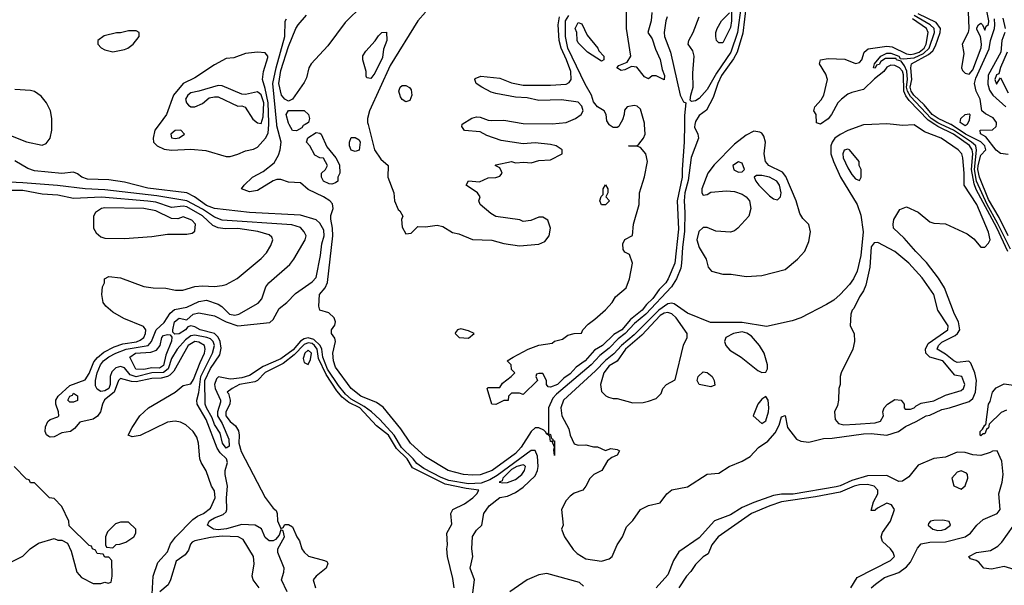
# Model space of a CAD drawing. Header units: inches. Extents: x 2380249 to 2585472, y 382747 to 546448.
# Tile 410 of 626: x 2483474 to 2488510, y 487643 to 490536. Entities that reach past the tile are written whole.
import ezdxf

# ---------------------------------------------------------------- set-up
doc = ezdxf.new("R2010")
doc.units = ezdxf.units.IN
doc.header["$MEASUREMENT"] = 0
doc.layers.add('C4488', color=7, linetype='Continuous')
doc.layers.add('C4489', color=7, linetype='Continuous')

msp = doc.modelspace()

# ---------------------------------------------------------------- linework, layer by layer
at = {"layer": 'C4488', "color": 4}
msp.add_line((2488319.9, 490000.1, 4), (2488319.7, 490000, 4), dxfattribs=at)
for points, elevation in [([(2483410, 489950.7), (2483510, 489910.4), (2483590, 489893.4), (2483610, 489902.8), (2483629.6, 489930), (2483638, 489970), (2483638.5, 490000)], 24), ([(2484187.4, 490000), (2484164.9, 489970), (2484157.1, 489930), (2484159.1, 489910), (2484177.3, 489890), (2484212.8, 489872.8), (2484250, 489868.9), (2484350, 489872.7), (2484426.7, 489866.7), (2484530, 489836.3), (2484550, 489836.3), (2484590, 489848.2), (2484630, 489864.9), (2484670, 489873.4), (2484690, 489884), (2484731.3, 489930), (2484744.9, 489955.1), (2484748, 490000)], 24), ([(2486927.8, 490000), (2486925.7, 489985.7), (2486942.8, 489950), (2486946, 489930), (2486908.3, 489831.7), (2486892.8, 489712.8), (2486877, 489650), (2486873.1, 489610), (2486877, 489550), (2486874.5, 489454.5), (2486863.9, 489370), (2486859.8, 489290), (2486856, 489264), (2486834.4, 489210), (2486808.3, 489170), (2486676.6, 489030), (2486618.9, 488981.1), (2486570.8, 488930), (2486535.9, 488904.1), (2486490, 488856.3), (2486442.2, 488817.8), (2486396.6, 488770), (2486219.2, 488620.8), (2486200.8, 488599.2), (2486179, 488550), (2486179.1, 488420.9), (2486170, 488414), (2486165.7, 488425.7), (2486155.4, 488435.4), (2486130, 488448.5), (2486110, 488448.5), (2486090, 488429.7), (2486038.6, 488350), (2486010, 488317.3), (2485891.1, 488230), (2485830, 488207.9), (2485790, 488205.8), (2485744, 488210), (2485665.1, 488230), (2485550, 488299.7), (2485473.3, 488370), (2485423.2, 488443.2), (2485333.9, 488553.9), (2485298.5, 488578.5), (2485218.4, 488610), (2485170, 488649.8), (2485090, 488757.6), (2485078.8, 488790), (2485076.1, 488830), (2485089.7, 488890), (2485086.2, 488906.2), (2485069.2, 488930), (2485069.2, 488950), (2485086.3, 488973.7), (2485089.3, 488990), (2485082.7, 489010), (2485056.2, 489036.2), (2485009.4, 489049.4), (2485004, 489070), (2485008.2, 489130), (2485036.3, 489163.7), (2485048.3, 489191.7), (2485075.7, 489430), (2485074.4, 489470), (2485065.1, 489514.9), (2485066.3, 489533.7), (2485077.6, 489570), (2485074.7, 489594.7), (2485061.2, 489610), (2485027.6, 489630), (2484950, 489667.6), (2484910, 489701.1), (2484850, 489705.4), (2484810, 489718.4), (2484790, 489718.4), (2484770, 489712.3), (2484690, 489661.6), (2484650, 489656), (2484608.7, 489670), (2484622, 489690), (2484665.2, 489730), (2484720.4, 489759.6), (2484776, 489804), (2484797.6, 489842.4), (2484807.1, 489870), (2484810.9, 489910), (2484790, 489993.2), (2484789.4, 490000)], 16), ([(2484933.6, 490000), (2484924.7, 489995.3), (2484916.9, 489983.1), (2484890, 489968), (2484870, 489968.7), (2484853.2, 490000)], 12), ([(2485256.5, 490000), (2485289, 489870), (2485321.6, 489821.6), (2485358.8, 489790), (2485358, 489730), (2485387.7, 489650), (2485391, 489610), (2485410, 489564.7), (2485418.8, 489558.8), (2485434, 489530), (2485427.1, 489512.9), (2485430, 489474), (2485450, 489441), (2485476, 489444), (2485510, 489478), (2485550, 489476), (2485610, 489484.7), (2485638, 489478), (2485687.3, 489447.3), (2485719.8, 489439.8), (2485790, 489410.6), (2485890, 489407.3), (2485950.6, 489390.6), (2486030, 489379.3), (2486130, 489387.3), (2486159.5, 489400.5), (2486182, 489430), (2486188.7, 489470), (2486175.3, 489510), (2486150, 489525.2), (2486130, 489526), (2486088.9, 489508.9), (2486050, 489504), (2486031.9, 489511.9), (2485909.7, 489529.7), (2485884, 489544), (2485828.7, 489590), (2485822, 489610), (2485828.7, 489630), (2485815.3, 489650), (2485758, 489690), (2485770, 489710.8), (2485826.8, 489706.8), (2485870, 489727.3), (2485910, 489728.2), (2485930, 489736), (2485941.2, 489750), (2485939.3, 489759.3), (2485930, 489778), (2485906, 489790), (2485910, 489794), (2485989.6, 489810.4), (2486010, 489804), (2486052.7, 489807.3), (2486090, 489803), (2486130, 489814.9), (2486190, 489818.4), (2486249, 489850), (2486249, 489870), (2486219, 489890), (2486190, 489898), (2486110, 489905.1), (2486050, 489901.3), (2485937.2, 489917.3), (2485864.2, 489944.2), (2485830, 489962.7), (2485749.3, 489969.3), (2485735.3, 489990), (2485737.6, 490000)], 16), ([(2486873.9, 490000), (2486873.6, 489910), (2486861.8, 489770), (2486862.8, 489730), (2486837.3, 489610), (2486844.4, 489464.4), (2486825.3, 489290), (2486791.4, 489210), (2486778.7, 489190), (2486744.4, 489155.6), (2486712.8, 489110), (2486680.2, 489079.8), (2486657.6, 489050), (2486597.8, 489002.2), (2486553.4, 488950), (2486513.8, 488926.2), (2486455.5, 488870), (2486414.2, 488845.8), (2486366, 488790), (2486320.9, 488759.1), (2486290, 488725.1), (2486257.6, 488702.4), (2486224.7, 488670), (2486190, 488655.3), (2486178, 488658), (2486168, 488670), (2486168, 488690), (2486150, 488726), (2486130, 488726), (2486118, 488722), (2486114, 488710), (2486122, 488690), (2486050, 488618), (2486030, 488626), (2485990, 488626), (2485974, 488610), (2485972.7, 488587.3), (2485950, 488588), (2485910, 488568), (2485889, 488569), (2485866, 488650), (2485870, 488654), (2485930, 488654), (2485943.1, 488676.9), (2485988, 488710), (2486006, 488730), (2485990, 488746), (2485988, 488770), (2485968, 488790), (2485998, 488810), (2486075.3, 488850), (2486129.8, 488870.2), (2486198.6, 488881.4), (2486210, 488890.8), (2486250, 488902), (2486278, 488922), (2486311, 488931), (2486348, 488932), (2486355.3, 488950), (2486381.2, 488978.8), (2486416.6, 489003.4), (2486470, 489051), (2486505.2, 489090), (2486522, 489118), (2486576, 489164), (2486593.2, 489210), (2486609, 489290), (2486594, 489334), (2486570, 489346), (2486560.4, 489360.4), (2486559, 489390), (2486570, 489411), (2486608, 489432), (2486613.2, 489490), (2486642.9, 489590), (2486643.7, 489650), (2486670, 489732), (2486685.1, 489810), (2486677.6, 489850), (2486650, 489881.2), (2486630, 489889), (2486588, 489890), (2486630, 489891), (2486641.2, 489898.8), (2486664.5, 489930), (2486673.6, 489950), (2486670.4, 490000)], 12), ([(2487832.9, 490000), (2487790, 489998), (2487710, 489968.2), (2487670, 489948.3), (2487644.2, 489930), (2487629.1, 489910), (2487622.2, 489890), (2487623.5, 489850), (2487636.2, 489810), (2487672.4, 489730), (2487757.8, 489590), (2487776.1, 489536.1), (2487788, 489450), (2487776.9, 489330), (2487758.3, 489250), (2487739.5, 489210), (2487719.1, 489180.9), (2487670.2, 489129.8), (2487638.2, 489101.8), (2487601.2, 489078.8), (2487470, 489011.3), (2487425.1, 488994.9), (2487294.2, 488965.8), (2487170, 488986.6), (2487007.5, 488987.5), (2486890, 489035.1), (2486821.6, 489081.6), (2486810, 489086.2), (2486790, 489083.1), (2486742.7, 489050), (2486616.4, 488923.6), (2486552.5, 488870), (2486514, 488826), (2486470, 488792.5), (2486420, 488740), (2486256, 488590), (2486241.7, 488550), (2486247, 488510), (2486282.5, 488442.5), (2486290.6, 488410), (2486310, 488366), (2486330, 488358.8), (2486370, 488361), (2486410, 488351.3), (2486430, 488351.3), (2486470, 488332), (2486498, 488342), (2486530, 488338), (2486542, 488330), (2486530, 488308), (2486503.6, 488296.4), (2486481, 488279), (2486451.3, 488230), (2486410.7, 488209.3), (2486390.6, 488189.4), (2486370.4, 488149.6), (2486354.8, 488130), (2486310, 488113.2), (2486290, 488099), (2486270, 488077.2), (2486245.5, 488030), (2486254, 487950), (2486244.7, 487930), (2486261, 487890), (2486305.5, 487825.5), (2486325.5, 487805.5), (2486370, 487778.8), (2486450, 487766.8), (2486490, 487778.8), (2486504, 487790), (2486529.5, 487850), (2486557, 487890), (2486578, 487942), (2486610, 487974.8), (2486649.8, 488030.2), (2486690, 488050.4), (2486750, 488064), (2486783.7, 488110), (2486810, 488130.4), (2486890, 488146.4), (2486990, 488210.6), (2487050, 488216.4), (2487102.7, 488250), (2487170, 488278), (2487210, 488302), (2487253.1, 488346.9), (2487300.6, 488379.4), (2487337.7, 488422.3), (2487358.4, 488461.6), (2487370, 488504.7), (2487390, 488512), (2487401, 488450), (2487446.8, 488390), (2487470, 488380.5), (2487510, 488375.5), (2487586.3, 488393.7), (2487630, 488394.6), (2487790, 488418), (2487830, 488418.6), (2487910, 488410.2), (2487969.4, 488430), (2488004.8, 488455.2), (2488059.6, 488480.4), (2488109.8, 488510.2), (2488130, 488513.4), (2488190, 488541.6), (2488230, 488550.2), (2488330, 488583.2), (2488350, 488597.6), (2488363.5, 488630), (2488368.7, 488690), (2488358.7, 488730), (2488338.7, 488778.7), (2488329.6, 488789.6), (2488270, 488783.1), (2488252, 488790), (2488210, 488824.2), (2488167.3, 488850), (2488173, 488870), (2488190, 488885.7), (2488259.7, 488920.3), (2488271.2, 488930), (2488282.2, 488950), (2488276.4, 488990), (2488254.7, 489030), (2488203.7, 489163.7), (2488174.1, 489214.1), (2488113.1, 489293.1), (2488057, 489350), (2487998.7, 489418.7), (2487944, 489470), (2487942, 489490), (2487945.6, 489514.4), (2487975.3, 489564.7), (2488010, 489578), (2488070.4, 489550.4), (2488130, 489501), (2488150, 489494.8), (2488210, 489490.8), (2488321, 489441), (2488354.4, 489414.4), (2488390, 489372), (2488410, 489372), (2488430, 489392), (2488437.2, 489410), (2488430, 489448.7), (2488369.8, 489590), (2488304.7, 489690), (2488305.3, 489750), (2488298.7, 489830), (2488293.3, 489850), (2488275.1, 489870), (2488186.6, 489930), (2488102, 489962), (2488050, 489998.4), (2487990, 489995.1), (2487943.8, 490000)], 24), ([(2486543.7, 490000), (2486538, 489990), (2486530, 489984), (2486510, 489984), (2486490, 489998), (2486488.8, 490000)], 12), ([(2488528, 489350), (2488471.5, 489471.5), (2488367, 489667), (2488355.7, 489695.6), (2488341.9, 489770), (2488348.9, 489848.9), (2488345.9, 489870), (2488331.7, 489891.7), (2488250, 489950.9), (2488169.9, 489989.9), (2488154.3, 490000)], 16), ([(2488541.5, 489361.5), (2488475.7, 489495.7), (2488423.4, 489590), (2488367.5, 489710), (2488357.1, 489770), (2488368.8, 489868.8), (2488364.2, 489890), (2488342.2, 489910), (2488250.6, 489970.6), (2488188.1, 490000)], 12), ([(2488530, 489429.8), (2488483.5, 489523.5), (2488430, 489615.4), (2488383.2, 489730), (2488375.2, 489770), (2488376.3, 489790), (2488390, 489843.1), (2488415.1, 489870), (2488411, 489890), (2488390.4, 489910.4), (2488312.1, 489950), (2488239, 489999), (2488236.8, 490000)], 8), ([(2488319.7, 490000), (2488310, 489993.2), (2488299.9, 490000)], 4), ([(2488530, 489845.6), (2488490, 489850.9), (2488469.2, 489869.2), (2488416.6, 489936.6), (2488388.7, 489951.3), (2488386, 489970), (2488450, 489972.9), (2488468.3, 489990), (2488469.6, 490000)], 4), ([(2485789.6, 487590), (2485800.5, 487670), (2485778.4, 487730), (2485792.3, 487790), (2485786.6, 487830), (2485790, 487892), (2485810, 487924.7), (2485838, 487950), (2485849, 488010), (2485875.3, 488050), (2485930, 488092.4), (2485970, 488098.4), (2486010, 488117), (2486050, 488144.9), (2486110, 488202), (2486122.7, 488230), (2486126, 488250), (2486123.1, 488303.1), (2486110, 488332), (2486090, 488332.4), (2485916.5, 488203.5), (2485878.7, 488181.3), (2485834.4, 488165.6), (2485770, 488160.9), (2485670, 488179), (2485630, 488193.7), (2485540.9, 488240.9), (2485506, 488266), (2485487, 488290), (2485426.8, 488346.8), (2485390, 488410.6), (2485316.2, 488490), (2485274, 488530), (2485236.6, 488556.6), (2485170, 488593.9), (2485139.9, 488619.9), (2485104.2, 488664.2), (2485048.9, 488748.9), (2485024.7, 488810), (2485020.5, 488850), (2485010.6, 488870), (2484979.5, 488899.5), (2484950, 488909.2), (2484930, 488903.7), (2484910, 488891.4), (2484872.7, 488847.3), (2484810, 488800.2), (2484718.9, 488761.1), (2484650, 488716.1), (2484610, 488704.2), (2484570, 488698.7), (2484550, 488697.3), (2484490.4, 488709.6), (2484480.7, 488699.3), (2484471.5, 488670), (2484474.4, 488650), (2484500.8, 488590), (2484501.2, 488578.8), (2484486.3, 488530), (2484486.7, 488510), (2484510.2, 488470), (2484543.8, 488390), (2484544.9, 488355.1), (2484534.6, 488345.4), (2484530, 488344.7), (2484512, 488370), (2484500.1, 488420.1), (2484470, 488465.6), (2484459.4, 488499.4), (2484429, 488550), (2484422.2, 488570), (2484421.4, 488690), (2484450, 488752), (2484498.3, 488821.7), (2484504.6, 488855.4), (2484500.2, 488890), (2484490, 488911.1), (2484470, 488931), (2484398, 488950), (2484370, 488965.1), (2484350.5, 488969.5), (2484334.6, 488965.4), (2484322, 488950), (2484290, 488929.5), (2484268, 488928), (2484258, 488938), (2484257.2, 488950), (2484266.9, 488990), (2484290, 489008.4), (2484330, 489001), (2484362, 489030), (2484390, 489035.6), (2484470, 489021.7), (2484530, 488990.2), (2484590, 488970.2), (2484753.6, 488986.4), (2484770, 489002.6), (2484802, 489058), (2484840.7, 489090), (2484884.2, 489135.8), (2484970, 489195.5), (2484990, 489217.3), (2485013.6, 489330), (2485019.5, 489390), (2485031.6, 489430), (2485030, 489458.4), (2485010, 489494.7), (2484990, 489511.3), (2484910, 489535.1), (2484650, 489549.7), (2484470, 489570.6), (2484430, 489585.8), (2484369.2, 489629.2), (2484330, 489650.8), (2484130, 489674.6), (2484010, 489705.1), (2483930, 489716.3), (2483820.6, 489720.6), (2483792.7, 489730), (2483770, 489747.3), (2483750, 489755.6), (2483690, 489748.4), (2483550, 489762), (2483515.4, 489775.4), (2483450, 489814)], 24), ([(2484842, 487610), (2484813.2, 487670), (2484826, 487710), (2484826.6, 487730), (2484795.1, 487810), (2484795.1, 487830), (2484828, 487890), (2484822, 487922), (2484810, 487926), (2484801, 487899), (2484783, 487877), (2484770.7, 487869.3), (2484750.5, 487869.5), (2484730, 487887), (2484710.8, 487930.8), (2484679, 487950), (2484610, 487953.5), (2484531.7, 487931.7), (2484490, 487927.1), (2484465.2, 487930), (2484434.5, 487950), (2484442.9, 487970), (2484450, 487975.3), (2484470, 487988.4), (2484515.3, 488004.7), (2484530, 488018), (2484534, 488030), (2484532.2, 488090), (2484538, 488150), (2484525.8, 488210), (2484525.8, 488230), (2484537.2, 488270), (2484531.3, 488290), (2484500, 488320), (2484483.6, 488343.6), (2484428.9, 488490), (2484381.7, 488570), (2484381, 488590), (2484391.2, 488628.8), (2484400.2, 488710), (2484461.1, 488830), (2484470.7, 488870), (2484463.9, 488890), (2484450, 488903.1), (2484431, 488911), (2484370, 488922.4), (2484350, 488918.5), (2484321.8, 488898.2), (2484279.7, 488850), (2484250, 488802.9), (2484233.8, 488750), (2484210, 488731.9), (2484150, 488728.6), (2484069.3, 488709.3), (2484039.9, 488719.9), (2484010, 488754.3), (2483990, 488761.1), (2483965.5, 488754.5), (2483945.1, 488734.9), (2483937.6, 488710), (2483936.9, 488670), (2483930, 488649.8), (2483910, 488637.3), (2483890, 488633.3), (2483870, 488646), (2483862.5, 488662.5), (2483862, 488690), (2483869.8, 488730), (2483886.8, 488770), (2483903.5, 488790), (2483930, 488811.1), (2483965.6, 488830), (2484018.4, 488850), (2484131.5, 488870), (2484148.6, 488890), (2484172.1, 488950), (2484212.8, 488987.2), (2484244.6, 489035.4), (2484266.9, 489053.1), (2484330, 489065.2), (2484390, 489093.7), (2484430, 489100.3), (2484490, 489081.3), (2484508.9, 489068.9), (2484547.3, 489030), (2484575.3, 489024.7), (2484595.3, 489030), (2484693.6, 489086.4), (2484712.9, 489107.1), (2484733.2, 489170), (2484749.2, 489190), (2484855.9, 489284.1), (2484877.2, 489310), (2484934, 489410), (2484939, 489430), (2484929.2, 489450), (2484910, 489472), (2484866.6, 489486.6), (2484510, 489511.1), (2484470, 489526.2), (2484410, 489565.8), (2484330, 489609.8), (2484175.4, 489635.4), (2483910, 489665.6), (2483809.8, 489669.8), (2483667.2, 489687.2), (2483490, 489702), (2483390, 489705.7)], 28), ([(2484150, 487566), (2484156.2, 487690), (2484181, 487759), (2484230, 487813.4), (2484245.9, 487854.1), (2484270.8, 487889.2), (2484360.5, 487979.5), (2484383.6, 487996.4), (2484414.5, 488010), (2484450, 488038), (2484473.3, 488090), (2484470, 488126), (2484455.3, 488150), (2484428.9, 488228.9), (2484402, 488270), (2484395.3, 488290), (2484389, 488370), (2484380.2, 488400.2), (2484362, 488430), (2484323.9, 488463.9), (2484296.6, 488476.6), (2484270, 488481.6), (2484230, 488477.6), (2484090, 488409.4), (2484050, 488402), (2484028.7, 488410), (2484049.3, 488450), (2484089.4, 488510), (2484132.7, 488550), (2484270, 488630.5), (2484310, 488664), (2484350, 488673), (2484364.1, 488695.9), (2484397.3, 488782.7), (2484420.4, 488830), (2484423.5, 488850), (2484419.6, 488870), (2484390, 488885.7), (2484370, 488889.7), (2484336, 488870), (2484262.5, 488737.5), (2484242.9, 488717.1), (2484229.5, 488710.5), (2484197.2, 488702.8), (2484150, 488701.1), (2484070, 488683.2), (2484045.4, 488685.4), (2483990, 488700.5), (2483980.3, 488690), (2483958, 488630), (2483908.7, 488591.3), (2483897.6, 488570), (2483887.9, 488530), (2483872.5, 488507.5), (2483850, 488492.3), (2483782.6, 488477.4), (2483755.3, 488444.7), (2483734, 488430), (2483690, 488422.7), (2483650, 488402.7), (2483630, 488399.8), (2483623, 488403), (2483611.9, 488411.9), (2483604.7, 488430), (2483606.4, 488453.6), (2483618.9, 488481.1), (2483630, 488490.3), (2483670, 488503.8), (2483674.3, 488510), (2483673.5, 488530), (2483658.7, 488570), (2483659.7, 488590), (2483671, 488610), (2483730, 488665.2), (2483810, 488694.4), (2483830, 488725.5), (2483854.3, 488785.7), (2483871.9, 488808.1), (2483904.5, 488835.5), (2483956.8, 488863.2), (2484001.7, 488878.3), (2484071.2, 488888.8), (2484090, 488895.8), (2484109.5, 488910), (2484118, 488930), (2484119.5, 488950), (2484107.2, 488967.2), (2484007.2, 489007.2), (2483950, 489039), (2483915.3, 489070), (2483902, 489090), (2483895.3, 489130), (2483898, 489170), (2483908, 489190), (2483908.9, 489211.1), (2483930, 489222), (2483990, 489216), (2484110, 489170.8), (2484156.5, 489163.5), (2484222, 489162), (2484271.6, 489151.6), (2484308.4, 489151.6), (2484370, 489171), (2484410, 489174.8), (2484470, 489171), (2484510, 489176), (2484530, 489181), (2484587.2, 489212.8), (2484710, 489314.8), (2484736.6, 489343.4), (2484758.9, 489381.1), (2484769.2, 489410), (2484763.2, 489423.2), (2484750, 489434.5), (2484691.8, 489451.8), (2484590, 489467.4), (2484525.5, 489465.5), (2484490, 489470.9), (2484462.9, 489482.9), (2484410, 489533.2), (2484330, 489579.1), (2484310, 489582.2), (2484250, 489575.8), (2484170, 489602.3), (2484130, 489608.2), (2483892.3, 489627.7), (2483750, 489621.5), (2483670, 489638.2), (2483590, 489643.1), (2483490, 489661.8), (2483390, 489661.8)], 32), ([(2485697, 487630), (2485690, 487678), (2485662.9, 487790), (2485659.3, 487830), (2485662.7, 487850), (2485659, 487910), (2485684, 487956), (2485679.3, 488010), (2485689.6, 488030.4), (2485750, 488059.3), (2485792.3, 488090), (2485812.7, 488110), (2485822, 488130), (2485757.1, 488137.1), (2485650, 488160.7), (2485482.7, 488242.7), (2485456.5, 488290), (2485401.8, 488341.8), (2485361.4, 488410), (2485299.1, 488459.1), (2485214, 488550), (2485157.2, 488577.2), (2485124.4, 488604.4), (2485096.7, 488636.7), (2485041, 488721), (2485002.7, 488802.7), (2484995.9, 488850), (2484982.2, 488870), (2484970, 488878.8), (2484950, 488882.7), (2484930, 488874.5), (2484878.3, 488821.7), (2484822.4, 488777.6), (2484730, 488730.8), (2484690, 488689.6), (2484676.9, 488683.1), (2484599.3, 488670), (2484560.7, 488650), (2484536, 488630), (2484543, 488623), (2484550.4, 488590), (2484549, 488570), (2484529.2, 488530), (2484529.2, 488510), (2484550, 488481.3), (2484577.5, 488457.5), (2484593.4, 488433.4), (2484597.6, 488410), (2484594.4, 488370), (2484606.4, 488326.4), (2484730, 488091.3), (2484770, 488038), (2484786, 488026), (2484792, 488010), (2484792.7, 487972.7), (2484810, 487934), (2484822, 487938), (2484830, 487954), (2484850, 487954), (2484870, 487942), (2484891.3, 487890), (2484904.7, 487870), (2484918, 487830), (2484930, 487812), (2484951.1, 487791.1), (2485034, 487770), (2485044.7, 487764.7), (2485050, 487754), (2485041, 487730), (2484991, 487690), (2484976, 487670), (2484987.3, 487630)], 28), ([(2488521.7, 488538.3), (2488494.1, 488525.9), (2488432.8, 488467.2), (2488430, 488448.7), (2488419.6, 488440.4), (2488410, 488418), (2488402, 488418), (2488390, 488408), (2488386, 488410), (2488386, 488430), (2488399, 488441), (2488410, 488462), (2488416.4, 488463.6), (2488429.6, 488570), (2488437.5, 488582.5), (2488450, 488631), (2488467.8, 488652.2), (2488510, 488672.7), (2488570, 488665.5)], 16), ([(2487829.8, 487630.2), (2487850.7, 487649.3), (2487898.2, 487681.8), (2487970, 487709), (2488010, 487737), (2488030, 487760.4), (2488067, 487833), (2488085.6, 487854.4), (2488130, 487864), (2488210, 487865.8), (2488309.8, 487890.2), (2488338, 487910), (2488370, 487950.8), (2488401.6, 487978.4), (2488474, 488010), (2488489.2, 488030), (2488482.4, 488110), (2488498.9, 488170), (2488504.2, 488210), (2488497.6, 488277.6), (2488474, 488330), (2488450, 488329.5), (2488438.4, 488321.6), (2488390, 488307.3), (2488350, 488310.6), (2488310, 488322), (2488270, 488324.4), (2488210, 488298.9), (2488149.1, 488290.9), (2488070, 488258), (2488022, 488198), (2487990, 488175.4), (2487970, 488172.8), (2487910, 488203.5), (2487810, 488201.8), (2487730, 488179.4), (2487670, 488150.7), (2487650, 488145.7), (2487430.7, 488109.3), (2487370, 488108.1), (2487330, 488101.8), (2487230, 488066.4), (2487170, 488039.8), (2487110, 488002.7), (2487028.2, 487971.8), (2486950, 487886), (2486845.5, 487814.5), (2486817.6, 487770), (2486790, 487696), (2486730.3, 487629.7)], 24), ([(2483436.4, 487763.6), (2483490, 487792), (2483528, 487830), (2483570, 487858), (2483650, 487882), (2483670, 487874), (2483690, 487874), (2483718, 487858), (2483736.9, 487816.9), (2483766.8, 487710), (2483790, 487682.8), (2483850, 487652), (2483890, 487652), (2483910, 487658), (2483926, 487654), (2483942, 487658), (2483948, 487690), (2483946, 487770), (2483930, 487786), (2483910, 487786), (2483902, 487802), (2483870, 487806), (2483862, 487822), (2483846, 487830), (2483842, 487842), (2483830, 487846), (2483727.3, 487947.3), (2483726, 487970), (2483690, 488046), (2483650, 488086), (2483626, 488090), (2483550, 488166), (2483530, 488166), (2483522, 488182), (2483510, 488186), (2483446, 488250)], 36), ([(2487725.2, 487630), (2487758, 487682), (2487928.7, 487770), (2487948, 487790), (2487942, 487810), (2487928.7, 487830), (2487886.6, 487866.6), (2487881.2, 487890), (2487886.6, 487913.4), (2487928.7, 487970), (2487948, 488030), (2487934, 488054), (2487910, 488062), (2487862, 488038), (2487851.1, 488028.9), (2487850, 488026), (2487830, 488026), (2487841.2, 488070), (2487864, 488110), (2487864, 488130), (2487844, 488150), (2487810, 488157.7), (2487770, 488156.8), (2487742, 488150), (2487670, 488119.8), (2487544.8, 488095.2), (2487371, 488070), (2487310.7, 488050), (2487217.3, 488010), (2487047.3, 487890), (2487014.8, 487850), (2486996, 487804), (2486970, 487788), (2486930, 487748.7), (2486907.1, 487712.9), (2486884.7, 487690), (2486846, 487630)], 28), ([(2488578.3, 487718.3), (2488510, 487738), (2488445.6, 487725.6), (2488406, 487730), (2488380.4, 487760.4), (2488366, 487770), (2488338, 487778), (2488328, 487790), (2488368, 487810), (2488439.7, 487820.3), (2488478, 487842), (2488497.4, 487862.6), (2488555.5, 487944.5)], 16), ([(2484699.3, 487630), (2484669.3, 487670), (2484663.7, 487690), (2484672.9, 487752.9), (2484669.4, 487789.4), (2484617.6, 487877.6), (2484591.1, 487891.1), (2484510, 487893.3), (2484450, 487887.1), (2484370, 487869.7), (2484357.3, 487862.7), (2484347.5, 487852.5), (2484337.3, 487822.7), (2484320.9, 487799.1), (2484273.8, 487766.2), (2484246.5, 487670), (2484234.5, 487645.5), (2484190.4, 487610)], 32), ([(2486358.6, 487638.6), (2486337.2, 487657.2), (2486170, 487703.6), (2486130, 487696.3), (2486070.7, 487670), (2485982, 487610)], 24)]:
    msp.add_lwpolyline(points, dxfattribs=dict(at, elevation=elevation))
for points, elevation in [([(2484298, 489970), (2484270, 489969), (2484246.8, 489950), (2484251.3, 489931.3), (2484270, 489928), (2484290, 489931.3), (2484318, 489950)], 28), ([(2485070, 489695.3), (2485056.4, 489696.4), (2485028, 489710), (2485018, 489730), (2485018, 489750), (2485038, 489770), (2485048, 489790), (2485028, 489828), (2485008.9, 489828.9), (2484983.1, 489843.1), (2484959, 489890), (2484942, 489910), (2484948.7, 489931.3), (2484990, 489958), (2485010, 489956), (2485016, 489950), (2485046, 489886), (2485091.3, 489830), (2485110, 489794), (2485112, 489750), (2485102, 489730), (2485102, 489710), (2485090, 489702)], 12), ([(2487230, 489965.6), (2487190, 489945.6), (2487130, 489899.7), (2487026, 489794), (2486993.1, 489750), (2486963, 489670), (2486964, 489650), (2486970, 489638), (2486990, 489641), (2487010, 489653.4), (2487090, 489660.5), (2487130, 489656.3), (2487170, 489644), (2487190.7, 489630), (2487206.8, 489610), (2487214, 489570), (2487202.8, 489530), (2487146.8, 489470), (2487130, 489456), (2487110, 489449.4), (2487034.8, 489454.8), (2486990, 489473.2), (2486970, 489473.2), (2486947.5, 489452.5), (2486937.1, 489410), (2486950.4, 489370.4), (2486986, 489310), (2486996, 489270), (2487012, 489250), (2487070, 489234), (2487113.7, 489233.7), (2487190, 489222), (2487270, 489227.3), (2487390, 489258.8), (2487453.2, 489310), (2487490, 489352), (2487510, 489402), (2487519.3, 489450), (2487510, 489488), (2487479, 489519), (2487464.5, 489544.5), (2487445.6, 489610), (2487393, 489733), (2487375, 489755.1), (2487306.6, 489790), (2487289.5, 489810), (2487282, 489850), (2487289.6, 489910), (2487280.1, 489940.1), (2487270, 489955.1), (2487260.5, 489960.5)], 24), ([(2485190, 489862), (2485169, 489869), (2485162, 489890), (2485162, 489910), (2485170, 489934), (2485190, 489934), (2485210, 489922), (2485216, 489910), (2485210, 489868)], 12), ([(2487710, 489874), (2487691.1, 489868.9), (2487684, 489850), (2487685.5, 489830), (2487710, 489778), (2487730, 489744.7), (2487750, 489722), (2487770, 489714), (2487778, 489730), (2487778, 489770), (2487768, 489790), (2487768, 489810), (2487718, 489870)], 28), ([(2487150, 489809), (2487121, 489790), (2487127.5, 489767.5), (2487150, 489756), (2487170, 489758), (2487182, 489770), (2487170, 489802)], 28), ([(2487270, 489738.4), (2487242, 489738), (2487231.3, 489730), (2487238.8, 489710), (2487254.8, 489690), (2487310, 489634.8), (2487330, 489618.8), (2487350, 489614.8), (2487365.2, 489630), (2487369.4, 489650), (2487359.7, 489690), (2487346.6, 489710), (2487310, 489729.6)], 28), ([(2486470, 489589), (2486449.5, 489589.5), (2486442, 489610), (2486448.7, 489631.3), (2486458, 489642), (2486458, 489670), (2486470, 489691.3), (2486482, 489670), (2486482, 489650), (2486472, 489630), (2486491.3, 489610)], 12), ([(2483910, 489574), (2483892, 489570), (2483862, 489550), (2483852, 489530), (2483852, 489470), (2483865.4, 489445.4), (2483890, 489424.7), (2483910, 489418), (2484010, 489416), (2484150, 489426.8), (2484230, 489438), (2484330, 489438), (2484356.4, 489443.6), (2484370, 489454), (2484374, 489490), (2484355.3, 489510), (2484310, 489528), (2484282.8, 489517.2), (2484250, 489518), (2484170, 489557.6), (2484110, 489569.6)], 36), ([(2487863.4, 489396.6), (2487845.1, 489394.9), (2487830, 489374), (2487823.1, 489270), (2487802, 489178), (2487790.7, 489149.3), (2487770, 489118), (2487741, 489059), (2487732, 489050), (2487724.7, 489030), (2487722, 488970), (2487742, 488930), (2487744.7, 488890), (2487736, 488850), (2487676, 488730), (2487671.3, 488710), (2487671.3, 488670), (2487664.7, 488650), (2487662, 488590), (2487656.9, 488563.1), (2487642, 488530), (2487644.7, 488490), (2487662, 488470), (2487690, 488463), (2487750, 488467.4), (2487850, 488474), (2487877, 488483), (2487893.2, 488510), (2487889.3, 488530), (2487896, 488550), (2487913.2, 488570), (2487950, 488593.4), (2487982, 488590), (2487998, 488570), (2487998, 488550), (2488004, 488544), (2488030, 488544), (2488050, 488550.8), (2488059.1, 488560.9), (2488085.3, 488574.7), (2488150, 488586.4), (2488210, 488614.8), (2488290, 488638.8), (2488301.2, 488650), (2488309.2, 488670), (2488293.2, 488710), (2488258, 488718), (2488196.3, 488790), (2488129.8, 488809.8), (2488109.6, 488830), (2488108, 488850), (2488121.3, 488878.7), (2488220.7, 488950), (2488223.6, 488970), (2488169.6, 489049.7), (2488149.4, 489130), (2488090, 489216), (2488022.7, 489290), (2487950, 489349.4)], 28), ([(2486790, 489037.4), (2486770, 489034.5), (2486750, 489022.3), (2486657.1, 488922.9), (2486572.7, 488850), (2486530.4, 488789.6), (2486490, 488766), (2486462, 488730), (2486444.7, 488670), (2486450, 488634), (2486471.6, 488611.6), (2486485.4, 488605.4), (2486510, 488598), (2486530, 488598), (2486610, 488576), (2486663.1, 488576.9), (2486690, 488584.7), (2486730, 488598), (2486755.5, 488624.5), (2486764, 488650), (2486782, 488670), (2486826.3, 488693.7), (2486869.5, 488870.5), (2486888.7, 488910), (2486888.7, 488930), (2486831.8, 489010), (2486810, 489031.3)], 28), ([(2485730, 488954), (2485714, 488950), (2485703.6, 488936.4), (2485702, 488930), (2485722, 488910), (2485770, 488906.8), (2485798, 488930), (2485770, 488944)], 16), ([(2484190, 488753.8), (2484150, 488755.3), (2484110, 488747.3), (2484069, 488749), (2484038.4, 488810), (2484066, 488830), (2484145.5, 488834.5), (2484174.1, 488845.9), (2484192, 488870), (2484202, 488910), (2484210, 488920.7), (2484230, 488926), (2484243.6, 488923.6), (2484252, 488912), (2484250.7, 488890.7), (2484221, 488819), (2484210, 488767.1)], 24), ([(2487170, 488938.9), (2487124.7, 488930), (2487086, 488910), (2487078.8, 488890), (2487086.8, 488870), (2487106, 488846), (2487164.7, 488810), (2487250, 488741), (2487270, 488731), (2487290, 488732), (2487299, 488750), (2487299.3, 488770), (2487282, 488830), (2487258, 488870), (2487217, 488917), (2487193, 488933)], 28), ([(2484950, 488845.1), (2484933, 488830), (2484923.4, 488803.4), (2484930, 488782), (2484950, 488771.3), (2484962.5, 488797.5), (2484967, 488830)], 32), ([(2487010, 488658), (2486950, 488669), (2486939, 488690), (2486945.2, 488710), (2486970, 488734.8), (2486990, 488730.8), (2487016, 488710), (2487026, 488690), (2487030, 488666)], 24), ([(2483730, 488579), (2483721.2, 488590), (2483730, 488610.5), (2483744.1, 488615.9), (2483750, 488624.7), (2483770, 488612), (2483770, 488588), (2483750, 488579)], 28), ([(2487290, 488608), (2487270, 488594), (2487250, 488568.7), (2487226, 488510), (2487270, 488471), (2487290, 488484.7), (2487303.7, 488530), (2487305.2, 488550), (2487302, 488590)], 28), ([(2486202, 488382), (2486210, 488382), (2486210, 488306), (2486206.3, 488333.7), (2486209, 488350), (2486198, 488378), (2486190, 488378), (2486186.3, 488406.3), (2486178, 488410), (2486182, 488418), (2486190, 488414), (2486193.7, 488393.7), (2486202, 488390)], 16), ([(2486050, 488258.4), (2486017.3, 488250), (2485990, 488234.2), (2485946, 488190), (2485942.8, 488177.2), (2485927.3, 488170), (2485946, 488166), (2485970, 488168.4), (2486010, 488183.1), (2486042, 488210), (2486057, 488230), (2486060.9, 488250), (2486055.8, 488255.8)], 28), ([(2488290, 488228.7), (2488270, 488222), (2488242, 488190), (2488251.6, 488151.6), (2488290, 488134), (2488310, 488152), (2488324, 488190), (2488322, 488210), (2488316.5, 488216.5)], 28), ([(2484030, 487966), (2483990, 487966), (2483963.6, 487956.4), (2483923.6, 487916.4), (2483914, 487890), (2483914, 487850), (2483918, 487838), (2483950, 487834), (2483968.4, 487851.6), (2483987.3, 487852.7), (2484016.4, 487863.6), (2484058, 487890), (2484068, 487910), (2484068, 487930)], 36), ([(2488195.1, 487975.1), (2488150, 487974.5), (2488132, 487970), (2488122, 487958), (2488121, 487950), (2488144.7, 487930), (2488170, 487923.8), (2488190, 487925.5), (2488208, 487930), (2488235.3, 487950), (2488228.4, 487968.4)], 28)]:
    msp.add_lwpolyline(points, close=True, dxfattribs=dict(at, elevation=elevation))
at = {"layer": 'C4489', "color": 4}
msp.add_line((2488319.9, 490000.1, 4), (2488319.7, 490000, 4), dxfattribs=at)
for points, elevation in [([(2488322.5, 490662.5), (2488328.2, 490490), (2488324.9, 490470), (2488294, 490410), (2488302.8, 490362.8), (2488291, 490290), (2488296, 490276), (2488310, 490262), (2488330, 490257.3), (2488350, 490279.1), (2488391.7, 490391.7), (2488394, 490410), (2488389.3, 490449.3), (2488370, 490486), (2488370, 490494), (2488378, 490510), (2488390, 490518), (2488398, 490510), (2488410, 490482), (2488418, 490502), (2488430, 490512), (2488431.4, 490530), (2488419.8, 490590)], 8), ([(2485230.2, 490609.8), (2485138.8, 490521.2), (2485050, 490401.6), (2484965.5, 490310), (2484952.7, 490290), (2484940.9, 490239.1), (2484930, 490214), (2484870, 490128.7), (2484850, 490119), (2484830, 490129), (2484813.2, 490150), (2484800.4, 490210), (2484810, 490276), (2484850, 490399.1), (2484886.6, 490490), (2484898.7, 490510), (2484941.5, 490558.5)], 12), ([(2486706.9, 490573.1), (2486704.4, 490530), (2486687.3, 490470), (2486710, 490438), (2486725.5, 490385.5), (2486750, 490332), (2486760.7, 490280.7), (2486773, 490250), (2486770, 490228), (2486730, 490248), (2486710, 490248), (2486690, 490234), (2486670, 490244), (2486630, 490293.2), (2486603.5, 490296.5), (2486570, 490279), (2486550, 490275.3), (2486529, 490290), (2486538, 490302), (2486581.2, 490318.8), (2486599.3, 490350), (2486578.4, 490490), (2486578, 490610)], 8), ([(2487164.3, 490610), (2487146.2, 490470), (2487110.9, 490370), (2487038, 490262), (2486990, 490179.5), (2486950, 490132), (2486930, 490120.9), (2486910, 490118), (2486904, 490124), (2486906.6, 490150), (2486918.4, 490190), (2486917.5, 490262.5), (2486924.5, 490350), (2486917.2, 490377.2), (2486893.2, 490410), (2486896, 490430), (2486918.4, 490470), (2486949, 490550)], 12), ([(2487189.4, 490609.4), (2487173.5, 490466.5), (2487143.2, 490370), (2487124.8, 490335.2), (2487064.6, 490250), (2487045.2, 490210), (2487021.7, 490138.3), (2486987.3, 490072.7), (2486950, 490045.2), (2486930, 490015.3), (2486927.8, 490000)], 16), ([(2485550, 490574.5), (2485510.2, 490529.8), (2485370, 490302), (2485263.7, 490070), (2485252.7, 490030), (2485254, 490010), (2485256.5, 490000)], 16), ([(2486488.8, 490000), (2486478, 490018), (2486474, 490050), (2486464, 490070), (2486430, 490089.3), (2486410, 490115.3), (2486399.3, 490150), (2486365.8, 490205.8), (2486277.4, 490390), (2486265.8, 490450), (2486266.5, 490530), (2486282.3, 490557.7)], 12), ([(2487115.5, 490584.5), (2487115.3, 490530), (2487110, 490495.3), (2487070, 490418), (2487050, 490418), (2487038, 490430), (2487035.3, 490450), (2487035.3, 490470), (2487042, 490490), (2487064, 490530), (2487104, 490570)], 8), ([(2488188.1, 490000), (2488170, 490008.5), (2488137, 490030), (2488030, 490142.4), (2488014.5, 490170), (2488010.8, 490190), (2488015.1, 490230), (2488012.5, 490272.5), (2488000.5, 490300.5), (2487983.3, 490323.3), (2487959.3, 490330), (2487956.6, 490336.6), (2487903.1, 490336.9), (2487878, 490322), (2487870, 490307.3), (2487857.3, 490302.7), (2487850, 490287.8), (2487842, 490290), (2487845.6, 490310), (2487878, 490350), (2487910, 490364.4), (2487930, 490365.3), (2487970.3, 490350), (2487978, 490338), (2487995, 490335), (2488050, 490341.5), (2488097, 490363), (2488126.8, 490390), (2488153.6, 490470), (2488151.3, 490490), (2488131.6, 490510), (2488050, 490557.7)], 12), ([(2488236.8, 490000), (2488171.3, 490030), (2488142, 490050), (2488101, 490101), (2488047.9, 490150), (2488034.6, 490170), (2488029.4, 490190), (2488037.3, 490230), (2488032.4, 490290), (2488035.3, 490310), (2488122.9, 490357.1), (2488144.2, 490375.8), (2488158.6, 490401.4), (2488182.5, 490470), (2488184.5, 490490), (2488161.5, 490521.5), (2488070, 490566.5)], 8), ([(2484789.4, 490000), (2484769.9, 490210), (2484785.6, 490290), (2484830.7, 490450), (2484831.8, 490528.2), (2484839.3, 490540.7)], 16), ([(2485737.6, 490000), (2485738, 490002), (2485787.7, 490032.3), (2485810, 490039.1), (2485830, 490038), (2485870, 490022), (2485890, 490019.3), (2485950, 490021.1), (2486050, 490005.5), (2486197.2, 490002.8), (2486270, 490010.4), (2486317.2, 490030), (2486346, 490050), (2486357, 490070), (2486350, 490093.2), (2486330, 490114.5), (2486245.4, 490125.4), (2486130, 490122), (2486070, 490136.3), (2486010, 490139.2), (2485910, 490158.5), (2485885.7, 490165.7), (2485837.2, 490190), (2485809.2, 490210), (2485802, 490230), (2485804.7, 490235.3), (2485833.6, 490246.4), (2485930, 490237.1), (2485990, 490212.4), (2486050, 490201.3), (2486190, 490200.4), (2486270, 490206), (2486285.3, 490214.7), (2486295.4, 490230), (2486292.8, 490270), (2486271.5, 490330), (2486243.1, 490390), (2486233.5, 490430), (2486228.4, 490510), (2486235.3, 490550)], 16), ([(2486786, 490550), (2486778.8, 490530), (2486770.5, 490470), (2486773, 490450), (2486802.6, 490370), (2486853, 490150), (2486870, 490116), (2486882, 490110), (2486874, 490046), (2486873.9, 490000)], 12), ([(2488154.3, 490000), (2488121.2, 490021.2), (2488023.1, 490123.1), (2488006.1, 490146.1), (2487997.1, 490170), (2487994.3, 490254.3), (2487990, 490272.1), (2487974.8, 490290), (2487950, 490301), (2487930, 490303.5), (2487910, 490292.4), (2487893.4, 490270), (2487846.5, 490233.5), (2487790, 490178), (2487730, 490162.9), (2487710, 490154), (2487677.3, 490130), (2487659.1, 490110), (2487626.8, 490050), (2487610, 490029.3), (2487570, 490002), (2487550, 490008), (2487548.7, 490050), (2487535.3, 490070), (2487542, 490090), (2487574.3, 490125.7), (2487587, 490150), (2487605.2, 490230), (2487597.5, 490257.5), (2487565.2, 490310), (2487569.4, 490330.6), (2487610, 490337.3), (2487694.4, 490334.4), (2487750, 490311), (2487770, 490316), (2487781.2, 490330), (2487793.2, 490370), (2487813.8, 490386.2), (2487910, 490400.6), (2487936.5, 490396.5), (2488010, 490361.4), (2488030, 490358.1), (2488050, 490360.9), (2488075.3, 490370), (2488100.6, 490390), (2488110.5, 490410), (2488121.5, 490470), (2488112.2, 490490), (2488040.6, 490540.6)], 16), ([(2488469.6, 490000), (2488470.8, 490009.2), (2488453, 490033), (2488413.6, 490053.6), (2488395.4, 490070), (2488386.5, 490130), (2488366.3, 490170), (2488357.8, 490210), (2488363.9, 490236.1), (2488432.8, 490387.2), (2488438.9, 490430), (2488459.4, 490490), (2488461.7, 490510), (2488460.9, 490540.9)], 4), ([(2488503.2, 490543.2), (2488514.6, 490490)], 4), ([(2488512.5, 490470), (2488497.6, 490430), (2488493.1, 490370), (2488427.6, 490252.4), (2488425.8, 490205.8), (2488435.2, 490175.2), (2488451.5, 490150), (2488517.5, 490090)], 4), ([(2484748, 490000), (2484748.7, 490010), (2484745.1, 490110), (2484730, 490184.5), (2484715.6, 490230), (2484720.5, 490270), (2484743.2, 490343.2), (2484743.7, 490350), (2484730, 490366), (2484690.6, 490369.4), (2484630, 490362.7), (2484570, 490341.2), (2484530, 490337.2), (2484470, 490305.1), (2484370, 490238.7), (2484311.2, 490208.8), (2484260.3, 490150), (2484224.9, 490050), (2484187.4, 490000)], 24), ([(2488525.6, 490370), (2488490.6, 490290.6), (2488482, 490258), (2488470, 490254), (2488461.3, 490230), (2488470, 490205.5), (2488490, 490238), (2488530, 490161)], 8), ([(2483638.5, 490000), (2483638.9, 490030), (2483631.2, 490070), (2483610.8, 490110.8), (2483584.9, 490144.9), (2483550, 490167.6), (2483530, 490174), (2483450, 490179)], 24), ([(2484853.2, 490000), (2484850, 490006), (2484838, 490050), (2484850, 490071.3), (2484930, 490070.8), (2484950.8, 490050), (2484956, 490030), (2484950.9, 490009.1), (2484933.6, 490000)], 12), ([(2486670.4, 490000), (2486670, 490006), (2486650, 490078), (2486633.2, 490093.2), (2486616.5, 490096.5), (2486582, 490090), (2486567.5, 490072.5), (2486566, 490050), (2486556.9, 490023.1), (2486543.7, 490000)], 12), ([(2488299.9, 490000), (2488285.1, 490010), (2488287.3, 490030), (2488310, 490050.8), (2488330, 490054.8), (2488333.4, 490050), (2488330, 490022), (2488319.9, 490000.1)], 4), ([(2487943.8, 490000), (2487910, 490003.6), (2487832.9, 490000)], 24)]:
    msp.add_lwpolyline(points, dxfattribs=dict(at, elevation=elevation))
for points, elevation in [([(2486450, 490324), (2486378, 490370), (2486330, 490418), (2486325.2, 490430), (2486324, 490470), (2486315.3, 490490), (2486330, 490522), (2486350, 490514), (2486376.9, 490456.9), (2486431, 490390), (2486436, 490376), (2486462, 490350), (2486462, 490330)], 8), ([(2484070, 490478), (2484030, 490478), (2483990, 490468.7), (2483970, 490468.7), (2483906.8, 490453.2), (2483874, 490430), (2483874, 490410), (2483891.6, 490391.6), (2483910, 490382), (2483950, 490371.3), (2484010, 490382.8), (2484028, 490390), (2484055.3, 490410), (2484086, 490450), (2484086, 490470)], 24), ([(2485270, 490235.3), (2485250, 490238), (2485246.3, 490246.3), (2485246, 490270), (2485229.4, 490330), (2485229.6, 490350.4), (2485244.5, 490375.5), (2485293.2, 490426.8), (2485310, 490454), (2485326, 490470), (2485350, 490472), (2485352, 490430), (2485334.4, 490385.6), (2485330, 490342), (2485290, 490262)], 12), ([(2484490, 490199.3), (2484390.6, 490169.4), (2484350, 490162), (2484334, 490150), (2484322, 490130), (2484327.3, 490110), (2484338.5, 490098.5), (2484350, 490090.8), (2484370, 490090.8), (2484410, 490107.3), (2484443.7, 490136.3), (2484470, 490142), (2484490, 490140.5), (2484590, 490094), (2484610, 490094.8), (2484628.1, 490088.1), (2484667.6, 490027.6), (2484690, 490007.7), (2484710, 490004.9), (2484720.4, 490039.6), (2484723.4, 490110), (2484710, 490151.3), (2484690, 490166.3), (2484630, 490152.3), (2484610, 490155.1), (2484510, 490198)], 28), ([(2485450, 490115.1), (2485430, 490128), (2485421.5, 490141.5), (2485414.2, 490170), (2485420.5, 490190), (2485430, 490198.9), (2485450, 490199), (2485468.2, 490188.2), (2485476.3, 490176.3), (2485480.2, 490150), (2485470, 490122)], 16)]:
    msp.add_lwpolyline(points, close=True, dxfattribs=dict(at, elevation=elevation))

doc.saveas('drawing.dxf')
